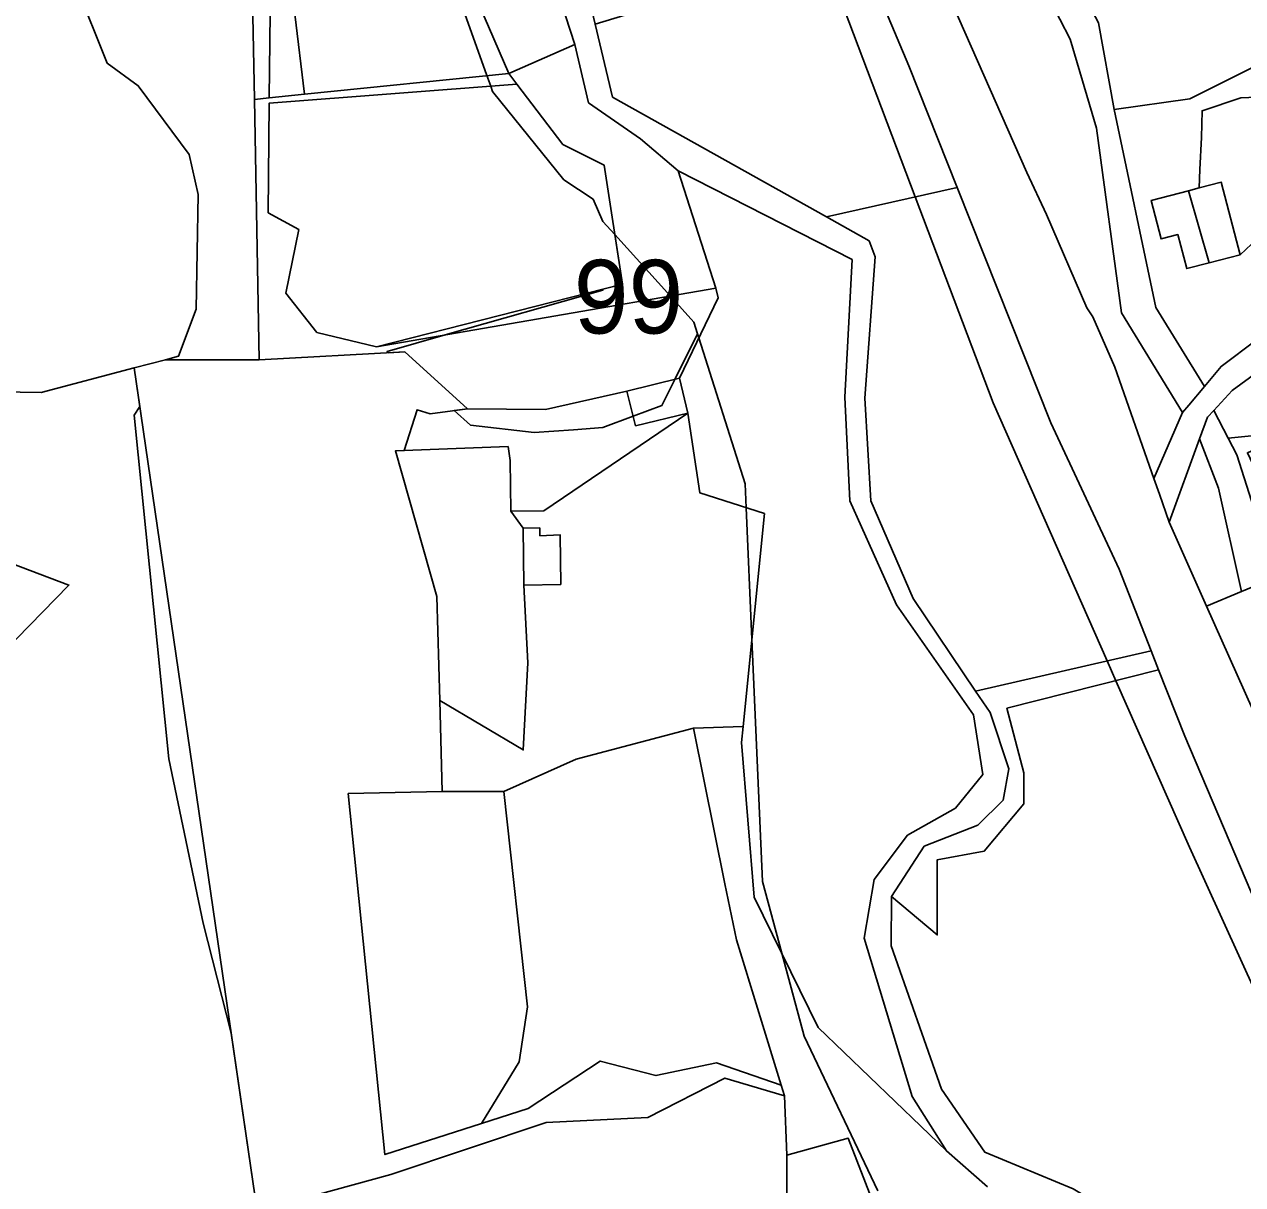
# Model space of a CAD drawing. Extents: x -477304 to -465429, y -1159113 to -1149210.
# Drawn here: x -475532.4 to -475284.1, y -1153770.3 to -1153533.9 of the extents above; entities that cross this region are included whole.
import ezdxf

# ---------------------------------------------------------------- set-up
doc = ezdxf.new("R2010")
doc.units = 0
for name, color, linetype in [('BPEJ_s', 7, 'Continuous'), ('orna_s', 7, 'Continuous'), ('ostatni_s', 7, 'Continuous'), ('PUPFL_s', 7, 'Continuous'), ('trav_porost_s', 7, 'Continuous'), ('voda_s', 7, 'Continuous'), ('zahrada_s', 7, 'Continuous')]:
    doc.layers.add(name, color=color, linetype=linetype)

msp = doc.modelspace()

# ---------------------------------------------------------------- linework, layer by layer
at = {"layer": 'BPEJ_s'}
for points in [[(-475412.07, -1153576.69), (-475414.5, -1153574), (-475416.5, -1153569.5), (-475422.5, -1153565.5), (-475437, -1153547.5), (-475437.36, -1153546.47), (-475438.14, -1153544.3), (-475445, -1153525), (-475444.94, -1153517.84), (-475444.89, -1153511.04), (-475444.72, -1153489.17), (-475444.56, -1153468.21), (-475444.5, -1153460.5), (-475447, -1153426), (-475448.26, -1153422.23), (-475449.74, -1153417.79), (-475452.83, -1153408.51), (-475455.88, -1153399.35), (-475462, -1153381)], [(-475408, -1153388.5), (-475389, -1153428), (-475380, -1153445), (-475381.15, -1153473.45), (-475381.37, -1153478.8), (-475381.5, -1153482), (-475376.56, -1153500.4), (-475376, -1153502.5), (-475350.87, -1153569), (-475335, -1153611), (-475311.77, -1153663.55), (-475309.99, -1153667.58), (-475295, -1153701.5), (-475264.5, -1153768.5)], [(-475264.5, -1153768.5), (-475295, -1153701.5), (-475309.99, -1153667.58), (-475311.77, -1153663.55), (-475335, -1153611), (-475350.87, -1153569), (-475376, -1153502.5)], [(-475445, -1153525), (-475438.14, -1153544.3), (-475437.36, -1153546.47), (-475437, -1153547.5), (-475422.5, -1153565.5), (-475416.5, -1153569.5), (-475414.5, -1153574), (-475412.07, -1153576.69), (-475410.51, -1153586.77), (-475414.5, -1153587.79), (-475414.5, -1153588), (-475446.67, -1153597.14), (-475458.5, -1153600.5), (-475458.2, -1153600.77), (-475454.88, -1153600.58), (-475442.1, -1153612.19), (-475444.83, -1153612.56), (-475441.5, -1153615.5), (-475428.5, -1153617), (-475420.5, -1153616.5), (-475414.5, -1153616), (-475408.35, -1153613.7), (-475402.5, -1153611.5), (-475399.86, -1153606.2), (-475395.23, -1153596.91), (-475394.97, -1153597.75), (-475385.5, -1153627.5), (-475385.29, -1153632.35), (-475384.14, -1153659.09), (-475382, -1153708.5), (-475378.05, -1153723.13), (-475373.5, -1153740), (-475358.5, -1153771.5)], [(-475358.5, -1153771.5), (-475373.5, -1153740), (-475378.05, -1153723.13), (-475382, -1153708.5), (-475384.14, -1153659.09), (-475385.29, -1153632.35), (-475385.5, -1153627.5), (-475394.97, -1153597.75), (-475395.23, -1153596.91), (-475396, -1153594.5), (-475400.76, -1153589.22), (-475412.07, -1153576.69)], [(-475484.97, -1153775.68), (-475490.26, -1153739.43), (-475496, -1153717), (-475503, -1153683.5), (-475510, -1153613.5), (-475508.9, -1153611.69), (-475510.04, -1153603.85), (-475528.97, -1153608.89), (-475550.34, -1153608.5)], [(-475484.97, -1153775.68), (-475490.26, -1153739.43), (-475496, -1153717), (-475503, -1153683.5), (-475510, -1153613.5), (-475508.9, -1153611.69), (-475510.04, -1153603.85), (-475528.97, -1153608.89), (-475550.34, -1153608.5)]]:
    msp.add_lwpolyline(points, dxfattribs=at)
msp.add_lwpolyline([(-475395.23, -1153596.91), (-475399.86, -1153606.2), (-475402.5, -1153611.5), (-475408.35, -1153613.7), (-475414.5, -1153616), (-475420.5, -1153616.5), (-475428.5, -1153617), (-475441.5, -1153615.5), (-475444.83, -1153612.56), (-475442.1, -1153612.19), (-475454.88, -1153600.58), (-475458.2, -1153600.77), (-475458.5, -1153600.5), (-475446.67, -1153597.14), (-475414.5, -1153588), (-475414.5, -1153587.79), (-475410.51, -1153586.77), (-475412.07, -1153576.69), (-475400.76, -1153589.22), (-475396, -1153594.5)], close=True, dxfattribs=at)
at = {"layer": 'orna_s'}
msp.add_lwpolyline([(-475493.5, -1153410.22), (-475471.8, -1153403.95), (-475464.4, -1153401.81), (-475461.47, -1153419.58), (-475452.22, -1153474.67), (-475453.24, -1153475.63), (-475450.7, -1153492.48), (-475447.9, -1153511), (-475433.71, -1153543.85), (-475475.33, -1153548.09), (-475479.28, -1153515.41), (-475488.8, -1153443.35)], close=True, dxfattribs=at)
at = {"layer": 'ostatni_s'}
for points in [[(-475257.5, -1153769.35), (-475295.94, -1153678.9), (-475301.26, -1153665.37), (-475302.79, -1153661.48), (-475309.33, -1153644.85), (-475323.22, -1153615.03), (-475342.3, -1153567.07), (-475352.17, -1153542.28), (-475371.19, -1153497.11), (-475372.54, -1153493.9), (-475381.82, -1153471.87), (-475389.41, -1153454.54), (-475401.38, -1153422.31), (-475429.89, -1153357.04), (-475436.87, -1153338.16), (-475453.07, -1153299.72), (-475472.12, -1153256.79), (-475483.76, -1153229.81), (-475496.08, -1153197), (-475505.93, -1153164.84), (-475510.82, -1153134.41)], [(-475501.3, -1153382.09), (-475508.7, -1153390.45), (-475502.12, -1153408.58), (-475494.63, -1153406.15), (-475493.5, -1153410.22), (-475501.05, -1153412.46), (-475491.87, -1153443.92), (-475488.7, -1153481.85), (-475482.27, -1153525.8), (-475482.51, -1153548.82), (-475485.53, -1153549.13), (-475485.96, -1153525.23), (-475492.82, -1153484.93), (-475493.46, -1153459.75), (-475500.44, -1153434.27), (-475514.69, -1153395.34), (-475526.66, -1153384.3)], [(-475403.7, -1153387.59), (-475391.11, -1153417.99), (-475390.55, -1153420.08), (-475370.84, -1153466), (-475363.76, -1153482.79), (-475359.83, -1153492.11), (-475354.65, -1153503.87), (-475328.15, -1153564.04), (-475324.08, -1153572.59), (-475315.88, -1153591.58), (-475314.64, -1153593.42), (-475310.19, -1153603.67), (-475302.22, -1153626.36), (-475301.09, -1153629.59), (-475299.09, -1153635.26), (-475291.5, -1153652.42), (-475282.14, -1153673.38)], [(-475273.68, -1153592.44), (-475288.53, -1153603.56), (-475291.94, -1153607.66), (-475301.83, -1153591.54), (-475310.29, -1153551.17), (-475294.89, -1153549.04), (-475264.52, -1153533.89)], [(-475274.59, -1153548.4), (-475284.54, -1153548.82), (-475292.39, -1153551.45), (-475292.54, -1153556.89), (-475292.84, -1153563.45), (-475292.99, -1153567.18), (-475295.19, -1153567.75), (-475302.79, -1153569.72), (-475300.76, -1153577.57), (-475297.35, -1153576.68), (-475295.54, -1153583.62), (-475290.94, -1153582.43), (-475284.67, -1153580.8), (-475282.33, -1153578.64)], [(-475268.33, -1153595.35), (-475286.27, -1153608.49), (-475290.02, -1153612.53), (-475291.27, -1153613.88), (-475292.9, -1153618.33), (-475299.09, -1153635.26), (-475301.09, -1153629.59), (-475302.22, -1153626.36), (-475296.39, -1153612.95), (-475295.1, -1153611.46), (-475291.94, -1153607.66), (-475288.53, -1153603.56), (-475273.68, -1153592.44)]]:
    msp.add_lwpolyline(points, dxfattribs=at)
for points in [[(-475501.05, -1153412.46), (-475493.5, -1153410.22), (-475488.8, -1153443.35), (-475479.28, -1153515.41), (-475475.33, -1153548.09), (-475482.51, -1153548.82), (-475482.27, -1153525.8), (-475488.7, -1153481.85), (-475491.87, -1153443.92)], [(-475341.09, -1153507.49), (-475346, -1153500.26), (-475339.91, -1153497.72), (-475326.61, -1153513.89), (-475318.27, -1153524.53), (-475313.48, -1153533.52), (-475310.29, -1153551.17), (-475301.83, -1153591.54), (-475291.94, -1153607.66), (-475295.1, -1153611.46), (-475296.39, -1153612.95), (-475308.84, -1153592.63), (-475313.9, -1153554.99), (-475319.31, -1153536.84), (-475325.58, -1153524.61)], [(-475460.65, -1153599.55), (-475410.51, -1153586.77), (-475414.26, -1153562.54), (-475422.7, -1153558.32), (-475432.02, -1153546.07), (-475433.71, -1153543.85), (-475420.24, -1153537.94), (-475417.45, -1153549.84), (-475406.88, -1153557.18), (-475399.15, -1153563.69), (-475391.53, -1153587.63)], [(-475292.54, -1153556.89), (-475292.39, -1153551.45), (-475284.54, -1153548.82), (-475274.59, -1153548.4), (-475274.35, -1153554.19), (-475268.92, -1153559.09), (-475271.73, -1153566.15), (-475265.59, -1153559.43), (-475262.39, -1153562.35), (-475268.53, -1153569.07), (-475268.32, -1153572.19), (-475275.81, -1153583.11), (-475282.33, -1153578.64), (-475284.67, -1153580.8), (-475288.51, -1153566.01), (-475292.99, -1153567.18), (-475292.84, -1153563.45)], [(-475295.19, -1153567.75), (-475292.99, -1153567.18), (-475288.51, -1153566.01), (-475284.67, -1153580.8), (-475290.94, -1153582.43)], [(-475302.79, -1153569.72), (-475295.19, -1153567.75), (-475290.94, -1153582.43), (-475295.54, -1153583.62), (-475297.35, -1153576.68), (-475300.76, -1153577.57)], [(-475407.88, -1153615.65), (-475409.6, -1153608.56), (-475398.91, -1153605.97), (-475397.19, -1153613.06)], [(-475407.88, -1153615.65), (-475397.19, -1153613.06), (-475426.58, -1153632.95), (-475433.28, -1153633.02), (-475433.39, -1153622.72), (-475433.85, -1153619.88), (-475455.01, -1153620.7), (-475452.37, -1153612.38), (-475449.68, -1153613.23), (-475442.1, -1153612.19), (-475426.22, -1153612.36), (-475409.6, -1153608.56)], [(-475290.02, -1153612.53), (-475287.1, -1153618.15), (-475285.33, -1153621.54), (-475280.39, -1153637.1), (-475277.76, -1153646.69), (-475284.35, -1153649.44), (-475289.03, -1153628.38), (-475292.9, -1153618.33), (-475291.27, -1153613.88)], [(-475423.09, -1153647.97), (-475430.59, -1153648.09), (-475430.77, -1153636.49), (-475427.37, -1153636.44), (-475427.35, -1153638.04), (-475423.25, -1153637.86)], [(-475335.57, -1153674.07), (-475338.61, -1153669.73), (-475302.79, -1153661.48), (-475301.26, -1153665.37), (-475332.17, -1153673.21), (-475328.73, -1153686.38), (-475328.73, -1153692.66), (-475336.78, -1153702.29), (-475346.4, -1153704.11), (-475346.36, -1153719.38), (-475355.72, -1153711.53), (-475349.01, -1153701.33), (-475338.07, -1153697.03), (-475332.96, -1153691.92), (-475331.77, -1153685.56)]]:
    msp.add_lwpolyline(points, close=True, dxfattribs=at)
at = {"layer": 'PUPFL_s'}
for points in [[(-475493.46, -1153459.75), (-475492.82, -1153484.93), (-475485.96, -1153525.23), (-475485.53, -1153549.13), (-475484.58, -1153602.24), (-475503.68, -1153602.19), (-475500.98, -1153601.49), (-475497.4, -1153591.91), (-475497, -1153568.53), (-475498.83, -1153560.34), (-475509.21, -1153546.37), (-475515.54, -1153541.79), (-475521.85, -1153525.95), (-475527.95, -1153510.61), (-475534.2, -1153498.06), (-475542.48, -1153488.38), (-475552.87, -1153479.13), (-475558.66, -1153477.28), (-475550.55, -1153471.31), (-475539.7, -1153463.29), (-475500.44, -1153434.27)], [(-475447.9, -1153511), (-475432.59, -1153511.19), (-475432.36, -1153512.82), (-475424.05, -1153526.18), (-475420.24, -1153537.94), (-475433.71, -1153543.85)], [(-475432.02, -1153546.07), (-475482.52, -1153549.89), (-475482.75, -1153572.24), (-475476.45, -1153575.67), (-475479.14, -1153588.6), (-475472.8, -1153596.67), (-475460.65, -1153599.55), (-475391.53, -1153587.63), (-475391.04, -1153589.56), (-475398.91, -1153605.97), (-475409.6, -1153608.56), (-475426.22, -1153612.36), (-475442.1, -1153612.19), (-475454.88, -1153600.58), (-475484.58, -1153602.24), (-475485.53, -1153549.13), (-475482.51, -1153548.82), (-475475.33, -1153548.09), (-475433.71, -1153543.85)], [(-475364.19, -1153630.97), (-475354.65, -1153652.11), (-475338.96, -1153674.55), (-475337.11, -1153686.73), (-475342.63, -1153693.53), (-475352.47, -1153699.06), (-475359.24, -1153708.08), (-475361.24, -1153720.05), (-475351.5, -1153752.33), (-475344.51, -1153763.39), (-475370.65, -1153738.27), (-475383.66, -1153711.66), (-475386.24, -1153680.16), (-475385.92, -1153676.93), (-475381.58, -1153633.54), (-475394.79, -1153629.3), (-475397.19, -1153613.06), (-475398.91, -1153605.97), (-475391.04, -1153589.56), (-475391.53, -1153587.63), (-475399.15, -1153563.69), (-475363.7, -1153581.77), (-475365.19, -1153609.8)], [(-475523.34, -1153648.1), (-475600.39, -1153727.01), (-475613.16, -1153717.34), (-475579.17, -1153669.95), (-475572.66, -1153629.41)], [(-475369.94, -1153798.27), (-475376.97, -1153782.22), (-475377.03, -1153764.24), (-475364.5, -1153760.82), (-475342.83, -1153816.65), (-475361.82, -1153819.61)]]:
    msp.add_lwpolyline(points, close=True, dxfattribs=at)
for points in [[(-475550.34, -1153608.5), (-475528.97, -1153608.89), (-475510.04, -1153603.85), (-475484.97, -1153775.68), (-475508.72, -1153781.62), (-475513.48, -1153781.22), (-475486.87, -1153824.6), (-475481.89, -1153835.14), (-475497.35, -1153838.39), (-475503.48, -1153852.62), (-475474.44, -1153866.8), (-475429.76, -1153891.65), (-475388.54, -1153904.32), (-475363.15, -1153905.58), (-475363.15, -1153909.28), (-475387.53, -1153907.46), (-475427.11, -1153897.26), (-475456.54, -1153880.98), (-475541.07, -1153838.67)], [(-475600.39, -1153727.01), (-475523.34, -1153648.1), (-475572.66, -1153629.41)]]:
    msp.add_lwpolyline(points, dxfattribs=at)
at = {"layer": 'trav_porost_s'}
for points in [[(-475352.17, -1153542.28), (-475342.3, -1153567.07), (-475368.96, -1153573.07), (-475412.56, -1153548.68), (-475416.1, -1153533.82), (-475383.8, -1153523.97), (-475379.84, -1153522.76), (-475389.71, -1153508.46), (-475371.19, -1153497.11)], [(-475354.65, -1153503.87), (-475346, -1153500.26), (-475341.09, -1153507.49), (-475325.58, -1153524.61), (-475319.31, -1153536.84), (-475313.9, -1153554.99), (-475308.84, -1153592.63), (-475296.39, -1153612.95), (-475302.22, -1153626.36), (-475310.19, -1153603.67), (-475314.64, -1153593.42), (-475315.88, -1153591.58), (-475324.08, -1153572.59), (-475328.15, -1153564.04)], [(-475310.29, -1153551.17), (-475313.48, -1153533.52), (-475318.27, -1153524.53), (-475326.61, -1153513.89), (-475285.65, -1153500.53), (-475277.48, -1153511.4), (-475264.52, -1153533.89), (-475294.89, -1153549.04)], [(-475460.65, -1153599.55), (-475472.8, -1153596.67), (-475479.14, -1153588.6), (-475476.45, -1153575.67), (-475482.75, -1153572.24), (-475482.52, -1153549.89), (-475432.02, -1153546.07), (-475422.7, -1153558.32), (-475414.26, -1153562.54), (-475410.51, -1153586.77)], [(-475323.22, -1153615.03), (-475309.33, -1153644.85), (-475302.79, -1153661.48), (-475338.61, -1153669.73), (-475351.25, -1153650.87), (-475359.92, -1153630.93), (-475361.16, -1153610.03), (-475359.02, -1153581.25), (-475360.24, -1153577.99), (-475368.96, -1153573.07), (-475342.3, -1153567.07)], [(-475268.33, -1153595.35), (-475250.01, -1153583.72), (-475242.7, -1153580.69), (-475239.41, -1153589.93), (-475238.02, -1153615.32), (-475273.55, -1153616.81), (-475287.1, -1153618.15), (-475290.02, -1153612.53), (-475286.27, -1153608.49)], [(-475403.72, -1153748.05), (-475391.34, -1153745.47), (-475378.18, -1153750.01), (-475377.51, -1153752.19), (-475389.66, -1153748.55), (-475405.37, -1153756.62), (-475426.1, -1153757.63), (-475457.75, -1153768.17), (-475484.97, -1153775.68), (-475510.04, -1153603.85), (-475503.68, -1153602.19), (-475484.58, -1153602.24), (-475454.88, -1153600.58), (-475442.1, -1153612.19), (-475449.68, -1153613.23), (-475452.37, -1153612.38), (-475455.01, -1153620.7), (-475456.81, -1153620.77), (-475448.34, -1153650.42), (-475447.75, -1153671.59), (-475447.24, -1153690.16), (-475466.4, -1153690.6), (-475458.92, -1153764.13), (-475439.28, -1153757.8), (-475429.74, -1153754.72), (-475415.04, -1153745.08)], [(-475426.58, -1153632.95), (-475397.19, -1153613.06), (-475394.79, -1153629.3), (-475381.58, -1153633.54), (-475385.92, -1153676.93), (-475396.06, -1153677.23), (-475419.95, -1153683.57), (-475434.67, -1153690.16), (-475447.24, -1153690.16), (-475447.75, -1153671.59), (-475430.73, -1153681.69), (-475429.82, -1153663.95), (-475430.59, -1153648.09), (-475423.09, -1153647.97), (-475423.25, -1153637.86), (-475427.35, -1153638.04), (-475427.37, -1153636.44), (-475430.77, -1153636.49), (-475433.28, -1153633.02)], [(-475278.47, -1153631.17), (-475269.84, -1153627.28), (-475271.58, -1153623.5), (-475270.68, -1153623.06), (-475273.55, -1153616.81), (-475238.02, -1153615.32), (-475237.76, -1153619.12), (-475234.27, -1153669.52), (-475245.8, -1153669.52), (-475250.07, -1153659.88), (-475253.19, -1153652.58), (-475259.03, -1153638.88), (-475271.07, -1153643.9), (-475277.76, -1153646.69), (-475280.39, -1153637.1), (-475285.33, -1153621.54), (-475287.1, -1153618.15), (-475273.55, -1153616.81), (-475283.16, -1153621.13)], [(-475299.09, -1153635.26), (-475292.9, -1153618.33), (-475289.03, -1153628.38), (-475284.35, -1153649.44), (-475291.5, -1153652.42)], [(-475336.78, -1153702.29), (-475328.73, -1153692.66), (-475328.73, -1153686.38), (-475332.17, -1153673.21), (-475301.26, -1153665.37), (-475295.94, -1153678.9), (-475257.5, -1153769.35), (-475261.64, -1153771.18), (-475293.81, -1153780.96), (-475299.68, -1153782.46), (-475318.68, -1153771.09), (-475336.69, -1153763.68), (-475345.52, -1153750.83), (-475355.74, -1153721.59), (-475355.72, -1153711.53), (-475346.36, -1153719.38), (-475346.4, -1153704.11)], [(-475378.18, -1153750.01), (-475391.34, -1153745.47), (-475403.72, -1153748.05), (-475415.04, -1153745.08), (-475429.74, -1153754.72), (-475439.28, -1153757.8), (-475431.58, -1153745.26), (-475429.88, -1153734.02), (-475434.67, -1153690.16), (-475419.95, -1153683.57), (-475396.06, -1153677.23), (-475389.65, -1153708.96), (-475387.29, -1153720.38)], [(-475434.67, -1153690.16), (-475429.88, -1153734.02), (-475431.58, -1153745.26), (-475439.28, -1153757.8), (-475458.92, -1153764.13), (-475466.4, -1153690.6), (-475447.24, -1153690.16)], [(-475405.37, -1153756.62), (-475389.66, -1153748.55), (-475377.51, -1153752.19), (-475377.03, -1153764.24), (-475376.97, -1153782.22), (-475369.94, -1153798.27), (-475361.82, -1153819.61), (-475360.91, -1153822.16), (-475363.15, -1153905.58), (-475388.54, -1153904.32), (-475429.76, -1153891.65), (-475474.44, -1153866.8), (-475459.46, -1153829.31), (-475484.97, -1153775.68), (-475457.75, -1153768.17), (-475426.1, -1153757.63)]]:
    msp.add_lwpolyline(points, close=True, dxfattribs=at)
for points in [[(-475539.01, -1153512.42), (-475527.66, -1153525.75), (-475521.85, -1153525.95), (-475515.54, -1153541.79), (-475509.21, -1153546.37), (-475498.83, -1153560.34), (-475497, -1153568.53), (-475497.4, -1153591.91), (-475500.98, -1153601.49), (-475503.68, -1153602.19), (-475510.04, -1153603.85), (-475528.97, -1153608.89), (-475550.34, -1153608.5)], [(-475342.83, -1153816.65), (-475364.5, -1153760.82), (-475377.03, -1153764.24), (-475377.51, -1153752.19), (-475378.18, -1153750.01), (-475387.29, -1153720.38), (-475389.65, -1153708.96), (-475396.06, -1153677.23), (-475385.92, -1153676.93), (-475386.24, -1153680.16), (-475383.66, -1153711.66), (-475370.65, -1153738.27), (-475344.51, -1153763.39), (-475336.14, -1153770.73)]]:
    msp.add_lwpolyline(points, dxfattribs=at)
at = {"layer": 'voda_s'}
for points in [[(-475427.69, -1153379.76), (-475422.17, -1153400.96), (-475409.69, -1153414.57), (-475403.11, -1153430.11), (-475399.41, -1153433.92), (-475389.41, -1153454.54), (-475403.26, -1153484.1), (-475407.29, -1153487.91), (-475425.71, -1153505.33), (-475426.38, -1153512.24), (-475418, -1153525.76), (-475416.1, -1153533.82), (-475412.56, -1153548.68), (-475368.96, -1153573.07), (-475360.24, -1153577.99), (-475359.02, -1153581.25), (-475361.16, -1153610.03), (-475359.92, -1153630.93), (-475351.25, -1153650.87), (-475338.61, -1153669.73), (-475335.57, -1153674.07), (-475331.77, -1153685.56)], [(-475336.14, -1153770.73), (-475344.51, -1153763.39), (-475351.5, -1153752.33), (-475361.24, -1153720.05), (-475359.24, -1153708.08), (-475352.47, -1153699.06), (-475342.63, -1153693.53), (-475337.11, -1153686.73), (-475338.96, -1153674.55), (-475354.65, -1153652.11), (-475364.19, -1153630.97), (-475365.19, -1153609.8), (-475363.7, -1153581.77), (-475399.15, -1153563.69), (-475406.88, -1153557.18), (-475417.45, -1153549.84), (-475420.24, -1153537.94), (-475424.05, -1153526.18)], [(-475331.77, -1153685.56), (-475332.96, -1153691.92), (-475338.07, -1153697.03), (-475349.01, -1153701.33), (-475355.72, -1153711.53), (-475355.74, -1153721.59), (-475345.52, -1153750.83), (-475336.69, -1153763.68), (-475318.68, -1153771.09), (-475299.68, -1153782.46), (-475294.04, -1153802.48), (-475281.91, -1153828.38), (-475289.22, -1153843.24), (-475306.89, -1153854.13), (-475316.44, -1153864.83), (-475317.83, -1153883.13), (-475304.69, -1153901.53), (-475286.07, -1153917.2), (-475273.09, -1153925.68)]]:
    msp.add_lwpolyline(points, dxfattribs=at)
at = {"layer": 'zahrada_s'}
for points in [[(-475448.34, -1153650.42), (-475456.81, -1153620.77), (-475455.01, -1153620.7), (-475433.85, -1153619.88), (-475433.39, -1153622.72), (-475433.28, -1153633.02), (-475430.77, -1153636.49), (-475430.59, -1153648.09), (-475429.82, -1153663.95), (-475430.73, -1153681.69), (-475447.75, -1153671.59)], [(-475291.5, -1153652.42), (-475284.35, -1153649.44), (-475277.76, -1153646.69), (-475271.07, -1153643.9), (-475267.3, -1153652.85), (-475278.18, -1153657.75), (-475274.55, -1153665.81), (-475266.32, -1153662.1), (-475267.43, -1153659.64), (-475264.92, -1153658.51), (-475265.15, -1153657.96), (-475253.19, -1153652.58), (-475250.07, -1153659.88), (-475282.14, -1153673.38)]]:
    msp.add_lwpolyline(points, close=True, dxfattribs=at)

# ---------------------------------------------------------------- texts
at = {"layer": 'BPEJ_s'}
msp.add_text('99', height=15, dxfattribs=at).set_placement((-475420.44, -1153596.84))

doc.saveas('drawing.dxf')
